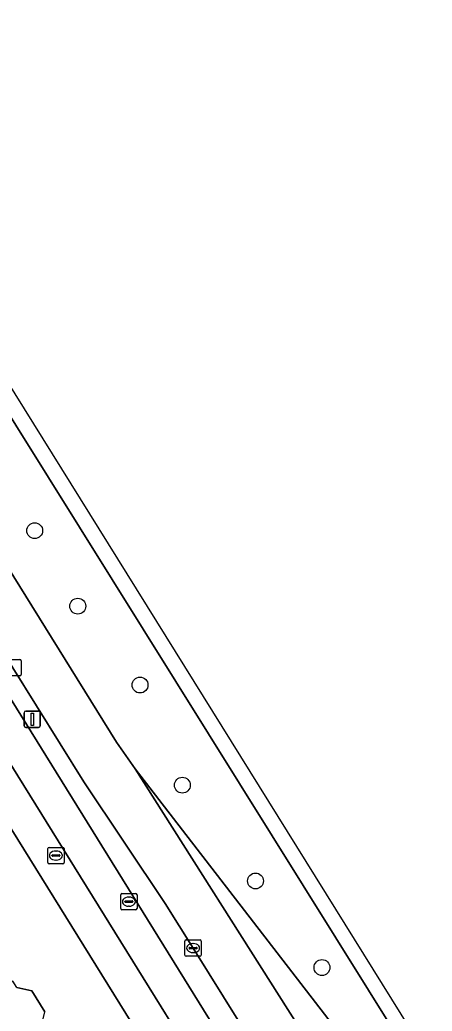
# Model space of a CAD drawing. Extents: x 159279 to 160377, y 384531 to 385888.
# Drawn here: x 159964.2 to 159989.6, y 385368.8 to 385429.8 of the extents above; entities that cross this region are included whole.
import ezdxf

# ---------------------------------------------------------------- set-up
doc = ezdxf.new("R2010")
doc.units = 0
for name, color, linetype in [('IMGEO_Berm_groen', 7, 'Continuous'), ('IMGEO_Berm_open', 7, 'Continuous'), ('IMGEO_Boom', 7, 'Continuous'), ('IMGEO_Brandkraan', 7, 'Continuous'), ('IMGEO_Erf', 7, 'Continuous'), ('IMGEO_Fietspad_gesloten', 7, 'Continuous'), ('IMGEO_Kolk', 7, 'Continuous'), ('IMGEO_Lichtmast', 7, 'Continuous'), ('IMGEO_Pand', 7, 'Continuous'), ('IMGEO_Rijbaan_regionaal_gesloten', 7, 'Continuous'), ('IMGEO_Rioolput', 7, 'Continuous'), ('IMGEO_Voetpad_open', 7, 'Continuous')]:
    doc.layers.add(name, color=color, linetype=linetype)

msp = doc.modelspace()

# ---------------------------------------------------------------- linework, layer by layer
at = {"layer": 'IMGEO_Berm_groen'}
for points in [[(160011.209, 385328.87), (160000, 385346.98), (159993.49, 385357.499), (159954.091, 385420.622)], [(159949.87, 385417.967), (159970.161, 385385.331), (159971.299, 385383.674), (159989.678, 385359.85)]]:
    msp.add_lwpolyline(points, dxfattribs=at)
at = {"layer": 'IMGEO_Berm_open'}
for points in [[(159974.865, 385372.649), (159973.143, 385375.393), (159968.142, 385382.892), (159963.78, 385389.909), (159953.498, 385406.49), (159947.369, 385416.398)], [(159946.337, 385415.819), (159962.7, 385389.463), (159987.121, 385350.11), (160000, 385329.385), (160004.583, 385322.01)], [(160005.759, 385322.892), (160003.618, 385326.324), (160000, 385332.161), (159995.45, 385339.493), (159985.176, 385356.075), (159974.865, 385372.649)]]:
    msp.add_lwpolyline(points, dxfattribs=at)
at = {"layer": 'IMGEO_Boom'}
for centre in [(159965.12, 385398.346), (159967.77, 385393.701), (159971.601, 385388.844), (159974.204, 385382.677), (159978.701, 385376.78), (159982.793, 385371.449)]:
    msp.add_circle(centre, 0.489, dxfattribs=at)
at = {"layer": 'IMGEO_Brandkraan'}
for p, q in [((159965.925, 385377.918), (159965.925, 385378.77)), ((159966, 385378.844), (159966.852, 385378.844)), ((159966.926, 385378.77), (159966.926, 385377.918)), ((159966.184, 385378.338), (159966.184, 385378.35)), ((159966.622, 385378.301), (159966.224, 385378.301)), ((159966.227, 385378.387), (159966.625, 385378.387)), ((159966.413, 385378.624), (159966.438, 385378.624)), ((159966.668, 385378.35), (159966.668, 385378.338)), ((159966.852, 385377.844), (159966, 385377.844)), ((159966.436, 385378.064), (159966.411, 385378.064))]:
    msp.add_line(p, q, dxfattribs=at)
for points in [[(159965.925, 385377.918), (159965.925, 385378.77)], [(159966, 385378.844), (159966.852, 385378.844)], [(159966.926, 385378.77), (159966.926, 385377.918)], [(159966.852, 385377.844), (159966, 385377.844)]]:
    msp.add_lwpolyline(points, dxfattribs=at)
for centre, radius, start, end in [((159966.002, 385378.768), 0.0765, 91.55205, 178.44795), ((159966.002, 385378.768), 0.0765, 91.55205, 178.44795), ((159966.85, 385378.768), 0.0765, 1.55205, 88.44795), ((159966.85, 385378.768), 0.0765, 1.55205, 88.44795), ((159966.224, 385378.347), 0.0403, 85.87752, 175.75265), ((159966.221, 385378.337), 0.0366, 178.93798, 274.71019), ((159966.625, 385378.344), 0.043, 264.86636, 352.45326), ((159966.629, 385378.349), 0.0386, 1.73085, 96.63898), ((159966.002, 385377.92), 0.0765, 181.55205, 268.44795), ((159966.002, 385377.92), 0.0765, 181.55205, 268.44795), ((159966.85, 385377.92), 0.0765, 271.55205, 358.44795), ((159966.85, 385377.92), 0.0765, 271.55205, 358.44795)]:
    msp.add_arc(centre, radius, start, end, dxfattribs=at)
for centre, major_axis, ratio, start_param, end_param in [((159966.412, 385378.344), (-0.387, 0.002), 0.722429, 4.712389, 7.853982), ((159966.437, 385378.344), (-0.39, 0.002), 0.717154, 1.570796, 4.712389)]:
    msp.add_ellipse(centre, major_axis=major_axis, ratio=ratio, start_param=start_param, end_param=end_param, dxfattribs=at)
at = {"layer": 'IMGEO_Erf'}
for points in [[(159981.068, 385351.954), (159959.273, 385387.07)], [(159964.024, 385370.23), (159964.941, 385370.016), (159965.74, 385368.732)]]:
    msp.add_lwpolyline(points, dxfattribs=at)
at = {"layer": 'IMGEO_Fietspad_gesloten'}
msp.add_lwpolyline([(159930.634, 385437.088), (159960.939, 385388.271), (159985.465, 385348.75), (160000, 385325.415), (160011.363, 385307.173), (160018.776, 385294.779), (160020.377, 385296.132), (160020.307, 385296.249), (160013.345, 385307.961), (160006.788, 385318.476), (160004.583, 385322.01), (160000, 385329.385), (159987.121, 385350.11), (159962.7, 385389.463), (159946.337, 385415.819)], dxfattribs=at)
at = {"layer": 'IMGEO_Kolk'}
for p, q in [((159963.354, 385390.409), (159964.206, 385390.409)), ((159964.28, 385390.335), (159964.28, 385389.483)), ((159964.206, 385389.409), (159963.354, 385389.409)), ((159974.362, 385372.223), (159974.362, 385373.075)), ((159974.437, 385373.149), (159975.289, 385373.149)), ((159974.621, 385372.643), (159974.621, 385372.655)), ((159975.059, 385372.606), (159974.661, 385372.606)), ((159974.664, 385372.692), (159975.062, 385372.692)), ((159974.85, 385372.929), (159974.875, 385372.929)), ((159975.105, 385372.655), (159975.105, 385372.643)), ((159975.363, 385373.075), (159975.363, 385372.223)), ((159975.289, 385372.149), (159974.437, 385372.149)), ((159974.873, 385372.369), (159974.848, 385372.369))]:
    msp.add_line(p, q, dxfattribs=at)
for points in [[(159963.354, 385390.409), (159964.206, 385390.409)], [(159964.28, 385390.335), (159964.28, 385389.483)], [(159964.206, 385389.409), (159963.354, 385389.409)], [(159974.362, 385372.223), (159974.362, 385373.075)], [(159974.437, 385373.149), (159975.289, 385373.149)], [(159975.363, 385373.075), (159975.363, 385372.223)], [(159975.289, 385372.149), (159974.437, 385372.149)]]:
    msp.add_lwpolyline(points, dxfattribs=at)
for centre, radius, start, end in [((159964.204, 385390.333), 0.0765, 1.55205, 88.44795), ((159964.204, 385390.333), 0.0765, 1.55205, 88.44795), ((159964.204, 385389.485), 0.0765, 271.55205, 358.44795), ((159964.204, 385389.485), 0.0765, 271.55205, 358.44795), ((159974.439, 385373.073), 0.0765, 91.55205, 178.44795), ((159974.439, 385373.073), 0.0765, 91.55205, 178.44795), ((159974.661, 385372.652), 0.0403, 85.87752, 175.75265), ((159974.658, 385372.642), 0.0366, 178.93798, 274.71019), ((159975.062, 385372.649), 0.043, 264.86636, 352.45326), ((159975.066, 385372.654), 0.0386, 1.73085, 96.63898), ((159975.287, 385373.073), 0.0765, 1.55205, 88.44795), ((159975.287, 385373.073), 0.0765, 1.55205, 88.44795), ((159974.439, 385372.225), 0.0765, 181.55205, 268.44795), ((159974.439, 385372.225), 0.0765, 181.55205, 268.44795), ((159975.287, 385372.225), 0.0765, 271.55205, 358.44795), ((159975.287, 385372.225), 0.0765, 271.55205, 358.44795)]:
    msp.add_arc(centre, radius, start, end, dxfattribs=at)
for centre, major_axis, ratio, start_param, end_param in [((159974.849, 385372.649), (-0.387, 0.002), 0.722429, 4.712389, 7.853982), ((159974.874, 385372.649), (-0.39, 0.002), 0.717154, 1.570796, 4.712389)]:
    msp.add_ellipse(centre, major_axis=major_axis, ratio=ratio, start_param=start_param, end_param=end_param, dxfattribs=at)
at = {"layer": 'IMGEO_Lichtmast'}
for p, q in [((159964.473, 385386.337), (159964.473, 385387.137)), ((159964.473, 385387.137), (159964.473, 385386.337)), ((159964.573, 385387.237), (159965.363, 385387.237)), ((159965.363, 385387.237), (159964.573, 385387.237)), ((159965.463, 385387.137), (159965.463, 385386.337)), ((159965.463, 385386.337), (159965.463, 385387.137)), ((159965.363, 385386.237), (159964.573, 385386.237)), ((159964.573, 385386.237), (159965.363, 385386.237))]:
    msp.add_line(p, q, dxfattribs=at)
msp.add_lwpolyline([(159964.893, 385387.112), (159965.043, 385387.112), (159965.043, 385386.362), (159964.893, 385386.362), (159964.893, 385387.112)], dxfattribs=at)
for centre, start, end in [((159964.573, 385387.137), 90, 180), ((159964.573, 385387.137), 90, 180), ((159965.363, 385387.137), 0, 90), ((159965.363, 385387.137), 360, 90), ((159964.573, 385386.337), 180, 270), ((159964.573, 385386.337), 180, 270), ((159965.363, 385386.337), 270, 0), ((159965.363, 385386.337), 270, 0)]:
    msp.add_arc(centre, 0.1, start, end, dxfattribs=at)
at = {"layer": 'IMGEO_Pand'}
msp.add_lwpolyline([(159963.78, 385370.622), (159957.496, 385366.712), (159957.281, 385366.578), (159959.181, 385363.525), (159956.785, 385362.034), (159958.112, 385359.902), (159958.648, 385360.234), (159960.509, 385361.393), (159960.723, 385361.526), (159967.002, 385365.432), (159965.525, 385367.806), (159965.74, 385368.732), (159964.941, 385370.016), (159964.024, 385370.23)], close=True, dxfattribs=at)
at = {"layer": 'IMGEO_Rijbaan_regionaal_gesloten'}
msp.add_lwpolyline([(160011.909, 385329.563), (159999.247, 385349.951), (159944.177, 385438.518), (159911.423, 385491.356), (159908.81, 385495.571), (159907.883, 385494.993), (159951.047, 385425.034), (159952.728, 385422.803), (159954.091, 385420.622), (159993.49, 385357.499), (160000, 385346.98), (160011.209, 385328.87)], close=True, dxfattribs=at)
for points in [[(159932.514, 385440.269), (159942.818, 385423.687), (159944.6, 385420.921), (159947.369, 385416.398), (159953.498, 385406.49), (159963.78, 385389.909), (159968.142, 385382.892), (159973.143, 385375.393), (159974.865, 385372.649), (159985.176, 385356.075), (159995.45, 385339.493), (160000, 385332.161), (160003.618, 385326.324), (160005.759, 385322.892), (160007.801, 385325.346), (159996.045, 385344.168), (159988.116, 385357.171), (159981.373, 385367.798), (159971.299, 385383.674), (159970.161, 385385.331), (159949.87, 385417.967), (159948.456, 385420.245), (159947.117, 385422.45), (159903.648, 385492.413)], [(159989.678, 385359.85), (159971.299, 385383.674), (159981.373, 385367.798), (159988.116, 385357.171), (159996.045, 385344.168), (160007.801, 385325.346), (160009.842, 385327.8), (160009.761, 385327.922), (160000, 385343.586)]]:
    msp.add_lwpolyline(points, dxfattribs=at)
at = {"layer": 'IMGEO_Rioolput'}
for p, q in [((159970.413, 385375.08), (159970.413, 385375.932)), ((159970.488, 385376.006), (159971.34, 385376.006)), ((159970.901, 385375.786), (159970.926, 385375.786)), ((159971.414, 385375.932), (159971.414, 385375.08)), ((159970.672, 385375.5), (159970.672, 385375.512)), ((159971.11, 385375.463), (159970.712, 385375.463)), ((159970.715, 385375.549), (159971.113, 385375.549)), ((159970.924, 385375.226), (159970.899, 385375.226)), ((159971.156, 385375.512), (159971.156, 385375.5)), ((159971.34, 385375.006), (159970.488, 385375.006))]:
    msp.add_line(p, q, dxfattribs=at)
for points in [[(159970.413, 385375.08), (159970.413, 385375.932)], [(159970.488, 385376.006), (159971.34, 385376.006)], [(159971.414, 385375.932), (159971.414, 385375.08)], [(159971.34, 385375.006), (159970.488, 385375.006)]]:
    msp.add_lwpolyline(points, dxfattribs=at)
for centre, radius, start, end in [((159970.49, 385375.93), 0.0765, 91.55205, 178.44795), ((159970.49, 385375.93), 0.0765, 91.55205, 178.44795), ((159971.338, 385375.93), 0.0765, 1.55205, 88.44795), ((159971.338, 385375.93), 0.0765, 1.55205, 88.44795), ((159970.49, 385375.082), 0.0765, 181.55205, 268.44795), ((159970.49, 385375.082), 0.0765, 181.55205, 268.44795), ((159970.712, 385375.509), 0.0403, 85.87752, 175.75265), ((159970.709, 385375.499), 0.0366, 178.93798, 274.71019), ((159971.113, 385375.506), 0.043, 264.86636, 352.45326), ((159971.117, 385375.511), 0.0386, 1.73085, 96.63898), ((159971.338, 385375.082), 0.0765, 271.55205, 358.44795), ((159971.338, 385375.082), 0.0765, 271.55205, 358.44795)]:
    msp.add_arc(centre, radius, start, end, dxfattribs=at)
for centre, major_axis, ratio, start_param, end_param in [((159970.9, 385375.506), (-0.387, 0.002), 0.722429, 4.712389, 7.853982), ((159970.925, 385375.506), (-0.39, 0.002), 0.717154, 1.570796, 4.712389)]:
    msp.add_ellipse(centre, major_axis=major_axis, ratio=ratio, start_param=start_param, end_param=end_param, dxfattribs=at)
at = {"layer": 'IMGEO_Voetpad_open'}
for points in [[(159927.456, 385439.099), (159927.007, 385438.936), (159927.842, 385437.541), (159954.078, 385395.411), (159954.608, 385394.562), (159959.273, 385387.07), (159981.068, 385351.954), (159981.581, 385351.128), (159985.572, 385344.698), (160000, 385321.508), (160007.92, 385308.778), (160007.963, 385308.734), (160011.411, 385303.358)], [(160011.363, 385307.173), (160000, 385325.415), (159985.465, 385348.75), (159960.939, 385388.271), (159930.634, 385437.088)]]:
    msp.add_lwpolyline(points, dxfattribs=at)

doc.saveas('drawing.dxf')
